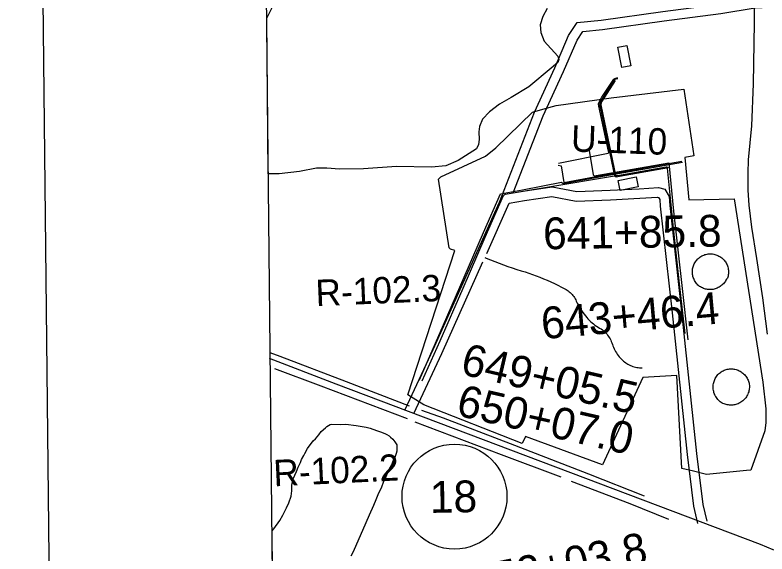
# Model space of a CAD drawing. Extents: x 3651524 to 3689615, y 505651 to 531377.
# Drawn here: x 3654864 to 3657229, y 519967 to 521661 of the extents above; entities that cross this region are included whole.
import ezdxf

# ---------------------------------------------------------------- set-up
doc = ezdxf.new("R2010")
doc.units = 0
for name, color, linetype in [('V-ANNO-SYMB', 7, 'Continuous'), ('V-BLDG-OTLN', 7, 'Continuous'), ('V-DOMW-TANK', 7, 'Continuous'), ('V-GRID-FRAM', 7, 'Continuous'), ('V-RAIL-TRAK', 7, 'Continuous'), ('V-RIVR-RANG-IDEN', 7, 'Continuous'), ('V-ROAD-CNTR', 7, 'Continuous'), ('V-ROAD-IDEN', 7, 'Continuous'), ('V-SITE-OTLN', 7, 'Continuous'), ('V-SITE-VEGE', 7, 'Continuous'), ('V-SURV-IDEN', 7, 'Continuous'), ('V-TOPO-SHOR', 7, 'Continuous'), ('V-UTIL-LINE', 7, 'Continuous')]:
    doc.layers.add(name, color=color, linetype=linetype)

msp = doc.modelspace()

# ---------------------------------------------------------------- linework, layer by layer
at = {"layer": 'V-ANNO-SYMB'}
msp.add_lwpolyline([(3655110.709, 506888.512), (3688191.993, 507244.585), (3687945.344, 530159.832), (3654864.059, 529803.76), (3655110.709, 506888.512)], dxfattribs=at)
at = {"layer": 'V-BLDG-OTLN'}
for points in [[(3656772.216, 521495.932), (3656759.42, 521559.766), (3656788.123, 521565.519), (3656800.919, 521501.687)], [(3656760.475, 521141.044), (3656817.162, 521152.904), (3656823.793, 521121.199), (3656767.106, 521109.339)]]:
    msp.add_lwpolyline(points, close=True, dxfattribs=at)
at = {"layer": 'V-DOMW-TANK'}
for points in [[(3657107.722, 520847.715), (3657107.271, 520844.146), (3657106.612, 520840.613), (3657105.739, 520837.123), (3657104.658, 520833.695), (3657101.643, 520830.205), (3657100.046, 520827.178), (3657098.268, 520824.253), (3657096.324, 520821.437), (3657094.213, 520818.742), (3657091.95, 520816.174), (3657089.537, 520813.747), (3657086.984, 520811.466), (3657084.301, 520809.342), (3657081.497, 520807.38), (3657078.583, 520805.584), (3657075.566, 520803.968), (3657072.459, 520802.53), (3657069.272, 520801.281), (3657066.018, 520800.22), (3657062.707, 520799.356), (3657059.352, 520798.688), (3657055.958, 520798.221), (3657052.546, 520797.957), (3657049.124, 520797.894), (3657045.704, 520798.035), (3657042.298, 520798.375), (3657038.919, 520798.918), (3657035.579, 520799.659), (3657032.286, 520800.599), (3657029.056, 520801.732), (3657025.9, 520803.053), (3657022.826, 520804.558), (3657019.846, 520806.241), (3657016.973, 520808.101), (3657014.214, 520810.126), (3657011.58, 520812.312), (3657009.201, 520814.806), (3657006.972, 520817.442), (3657004.906, 520820.2), (3657003.007, 520823.082), (3657001.283, 520826.07), (3656999.741, 520829.154), (3656998.383, 520832.325), (3656997.216, 520835.571), (3656996.243, 520838.88), (3656995.471, 520842.243), (3656994.897, 520845.645), (3656994.529, 520849.073), (3656994.365, 520852.52), (3656994.406, 520855.969), (3656994.652, 520859.409), (3656995.1, 520862.83), (3656995.753, 520866.217), (3656996.605, 520869.559), (3656997.656, 520872.844), (3656998.899, 520876.062), (3657000.331, 520879.199), (3657001.949, 520882.247), (3657003.743, 520885.192), (3657005.709, 520888.026), (3657007.841, 520890.738), (3657010.128, 520893.316), (3657012.567, 520895.755), (3657015.146, 520898.047), (3657017.855, 520900.179), (3657020.807, 520902.069), (3657023.862, 520903.779), (3657027.022, 520905.301), (3657030.264, 520906.628), (3657033.584, 520907.757), (3657036.963, 520908.678), (3657040.394, 520909.399), (3657043.861, 520909.909), (3657047.353, 520910.206), (3657050.857, 520910.292), (3657054.359, 520910.165), (3657057.847, 520909.825), (3657061.308, 520909.274), (3657064.728, 520908.518), (3657068.099, 520907.554), (3657071.402, 520906.386), (3657074.63, 520905.022), (3657077.77, 520903.464), (3657080.809, 520901.719), (3657083.735, 520899.794), (3657086.541, 520897.693), (3657089.214, 520895.426), (3657091.743, 520893.001), (3657094.123, 520890.43), (3657096.343, 520887.717), (3657098.393, 520884.872), (3657100.267, 520881.913), (3657101.956, 520878.843), (3657103.46, 520875.677), (3657104.768, 520872.424), (3657105.874, 520869.101), (3657106.716, 520865.605), (3657107.349, 520862.064)], [(3657107.349, 520862.064), (3657107.767, 520858.49), (3657107.967, 520854.902), (3657107.951, 520851.305), (3657107.722, 520847.715)], [(3657107.418, 520435.238), (3657104.023, 520435.846), (3657100.668, 520436.655), (3657097.373, 520437.665), (3657094.137, 520438.869), (3657090.606, 520439.522), (3657087.547, 520441.296), (3657084.598, 520443.25), (3657081.771, 520445.378), (3657079.078, 520447.671), (3657076.529, 520450.121), (3657074.128, 520452.72), (3657071.89, 520455.46), (3657069.819, 520458.327), (3657067.925, 520461.313), (3657066.211, 520464.408), (3657064.687, 520467.6), (3657063.358, 520470.877), (3657062.225, 520474.23), (3657061.298, 520477.644), (3657060.577, 520481.107), (3657060.065, 520484.607), (3657059.762, 520488.13), (3657059.671, 520491.666), (3657059.794, 520495.201), (3657060.128, 520498.724), (3657060.673, 520502.218), (3657061.427, 520505.675), (3657062.385, 520509.078), (3657063.546, 520512.421), (3657064.906, 520515.685), (3657066.461, 520518.866), (3657068.201, 520521.942), (3657070.124, 520524.912), (3657072.222, 520527.76), (3657074.485, 520530.478), (3657076.907, 520533.054), (3657079.51, 520535.34), (3657082.242, 520537.462), (3657085.099, 520539.418), (3657088.069, 520541.201), (3657091.137, 520542.799), (3657094.297, 520544.214), (3657097.537, 520545.43), (3657100.842, 520546.454), (3657104.205, 520547.278), (3657107.611, 520547.898), (3657111.048, 520548.312), (3657114.503, 520548.521), (3657117.966, 520548.521), (3657121.421, 520548.312), (3657124.857, 520547.896), (3657128.263, 520547.278), (3657131.626, 520546.454), (3657134.931, 520545.43), (3657138.171, 520544.21), (3657141.331, 520542.797), (3657144.401, 520541.197), (3657147.371, 520539.418), (3657150.226, 520537.462), (3657152.96, 520535.338), (3657155.561, 520533.052), (3657158.02, 520530.617), (3657160.331, 520528.039), (3657162.479, 520525.325), (3657164.463, 520522.489), (3657166.272, 520519.538), (3657167.9, 520516.482), (3657169.344, 520513.336), (3657170.595, 520510.111), (3657171.652, 520506.813), (3657172.506, 520503.459), (3657173.159, 520500.059), (3657173.516, 520496.629), (3657173.665, 520493.184), (3657173.612, 520489.733), (3657173.35, 520486.294), (3657172.885, 520482.874), (3657172.215, 520479.491), (3657171.345, 520476.153), (3657170.278, 520472.872), (3657169.016, 520469.663), (3657167.564, 520466.531), (3657165.928, 520463.494), (3657164.115, 520460.559), (3657162.131, 520457.737), (3657159.98, 520455.04), (3657157.672, 520452.476), (3657155.217, 520450.053), (3657152.62, 520447.782), (3657149.892, 520445.668), (3657147.041, 520443.725), (3657144.082, 520441.951), (3657141.022, 520440.36), (3657137.872, 520438.953), (3657134.643, 520437.736), (3657131.347, 520436.714), (3657127.999, 520435.891), (3657124.603, 520435.271), (3657121.179, 520434.853), (3657117.736, 520434.64)], [(3657117.736, 520434.64), (3657114.287, 520434.634), (3657110.843, 520434.832), (3657107.418, 520435.238)]]:
    msp.add_lwpolyline(points, dxfattribs=at)
at = {"layer": 'V-GRID-FRAM'}
msp.add_lwpolyline([(3655577.191, 529244.355), (3687244.414, 529585.207), (3687448.048, 511403.469), (3655764.959, 511062.446), (3655577.191, 529244.355)], dxfattribs=at)
at = {"layer": 'V-RAIL-TRAK'}
msp.add_lwpolyline([(3657189.291, 521814.355), (3657188.503, 521636.054), (3657185.122, 521444.808), (3657179.836, 521312.64), (3657170.274, 521205.937), (3657168.353, 521164.049), (3657168.582, 521110.316), (3657171.881, 521063.022), (3657180.114, 520994.383), (3657196.081, 520895.495), (3657214.56, 520771.765), (3657229.676, 520658.132)], dxfattribs=at)
at = {"layer": 'V-ROAD-CNTR'}
for points in [[(3656091.376, 520420.712), (3656178.838, 520609.739), (3656387.375, 521073.241), (3656497.513, 521355.617), (3656562.089, 521495.516), (3656605.216, 521596.409), (3656632.471, 521637.271), (3656707.597, 521644.943), (3656901.305, 521672.375), (3657079.205, 521695.424), (3657188.361, 521713.506), (3657280.524, 521717.529)], [(3656430.857, 521102.163), (3656525.133, 521343.869), (3656589.507, 521483.332), (3656631.712, 521582.069), (3656649.583, 521608.863), (3656711.225, 521615.157), (3656905.335, 521642.647), (3657083.585, 521665.74), (3657191.477, 521683.614), (3657281.832, 521687.557)], [(3656430.857, 521102.163), (3656461.115, 521107.492), (3656552.902, 521120.509), (3656630.493, 521106.413), (3656735.822, 521110.224), (3656827.236, 521114.947), (3656887.667, 521118.699), (3656907.37, 521113.318), (3656921.626, 521090.724), (3656922.89, 521062.486), (3656960.285, 520727.725), (3657007.748, 520282.952), (3657027.11, 520122.541), (3657039.858, 520069.734)], [(3656418.607, 521069.543), (3656465.825, 521077.86), (3656552.312, 521090.125), (3656628.329, 521076.315), (3656737.138, 521080.252), (3656828.94, 521084.995), (3656884.561, 521088.449), (3656888.22, 521087.45), (3656892.012, 521081.44), (3656892.964, 521060.148), (3656930.463, 520724.469), (3656977.94, 520279.562), (3656997.536, 520117.205), (3657010.696, 520062.694)], [(3656347.655, 520911.841), (3656418.607, 521069.543)], [(3656118.602, 520408.114), (3656206.132, 520597.285), (3656335.485, 520884.791)], [(3656341.787, 520898.798), (3656345.495, 520897.179), (3656359.063, 520891.487), (3656372.711, 520885.994), (3656386.439, 520880.7), (3656400.24, 520875.607), (3656414.115, 520870.712), (3656428.06, 520866.02), (3656442.07, 520861.531), (3656456.144, 520857.245), (3656468.01, 520853.538), (3656479.813, 520849.634), (3656491.548, 520845.536), (3656503.213, 520841.246), (3656514.807, 520836.763), (3656526.325, 520832.089), (3656537.765, 520827.225), (3656549.121, 520822.177), (3656560.392, 520816.94), (3656571.576, 520811.517), (3656582.666, 520805.909), (3656593.661, 520800.122), (3656597.241, 520798.137), (3656600.713, 520795.964), (3656604.065, 520793.609), (3656607.287, 520791.08), (3656610.371, 520788.381), (3656613.308, 520785.522), (3656616.091, 520782.509), (3656618.708, 520779.353), (3656621.156, 520776.062), (3656623.427, 520772.644), (3656625.514, 520769.111), (3656627.41, 520765.47), (3656629.112, 520761.732), (3656632.182, 520755.596), (3656635.408, 520749.536), (3656638.785, 520743.558), (3656642.312, 520737.666), (3656645.982, 520731.87), (3656649.793, 520726.175), (3656653.743, 520720.582), (3656657.825, 520715.101), (3656662.038, 520709.735), (3656665.966, 520705.463), (3656670.052, 520701.341), (3656674.295, 520697.372), (3656678.686, 520693.56), (3656683.222, 520689.915), (3656687.894, 520686.439), (3656692.692, 520683.14), (3656697.616, 520680.023), (3656702.654, 520677.086), (3656707.798, 520674.342), (3656711.503, 520671.485), (3656715.067, 520668.45), (3656718.477, 520665.245), (3656721.727, 520661.878), (3656724.807, 520658.355), (3656727.715, 520654.689), (3656730.441, 520650.884), (3656732.979, 520646.952), (3656735.319, 520642.901), (3656737.464, 520638.741), (3656739.399, 520634.482), (3656741.128, 520630.134), (3656742.641, 520625.706), (3656743.937, 520621.211), (3656745.863, 520616.568), (3656747.974, 520612.007), (3656750.272, 520607.534), (3656752.746, 520603.16), (3656755.396, 520598.887), (3656758.216, 520594.728), (3656761.204, 520590.683), (3656764.354, 520586.765), (3656767.657, 520582.979), (3656771.112, 520579.329), (3656774.713, 520575.821), (3656777.854, 520572.999), (3656781.129, 520570.33), (3656784.529, 520567.825), (3656788.045, 520565.487), (3656791.67, 520563.322), (3656795.395, 520561.333), (3656799.215, 520559.529), (3656803.114, 520557.909), (3656807.09, 520556.479), (3656811.128, 520555.245), (3656815.222, 520554.206), (3656819.361, 520553.369), (3656823.537, 520552.73), (3656827.737, 520552.293), (3656831.954, 520552.062), (3656836.177, 520552.033)], [(3655663.664, 520582.265), (3655873.191, 520502.116), (3657207.697, 519997.194), (3657246.835, 519980.597), (3657285.567, 519973.192)]]:
    msp.add_lwpolyline(points, dxfattribs=at)
at = {"layer": 'V-ROAD-IDEN'}
msp.add_circle((3656246.1, 520147.116), 165, dxfattribs=at)
at = {"layer": 'V-SITE-OTLN'}
msp.add_lwpolyline([(3656565.852, 521376.519), (3656738.774, 521401.284), (3656967.374, 521427.846), (3656998.455, 521218.643), (3656970.547, 521213.57), (3656983.482, 521079.803), (3657125.42, 521082.858), (3657215.395, 520506.77), (3657225.045, 520423.136), (3657225.674, 520380.003), (3657222.426, 520353.631), (3657178.521, 520230.606), (3657164.59, 520229.461), (3657039.167, 520216.374), (3656998.336, 520226.586), (3656961.611, 520235.828), (3656945.911, 520528.223), (3656838.688, 520521.772), (3656711.425, 520247.205), (3656469.569, 520336.332), (3656459.442, 520314.254), (3656149.987, 520435.181), (3656099.075, 520466.683), (3656247.586, 520920.319), (3656233.754, 520924.736), (3656231.022, 520927.567), (3656229.656, 520928.982), (3656195.917, 521145.187), (3656202.995, 521152.019), (3656343.258, 521217.701), (3656375.709, 521243.557), (3656491.755, 521355.572), (3656524.455, 521364.817)], close=True, dxfattribs=at)
at = {"layer": 'V-SITE-VEGE'}
for p, q in [((3655655.609, 521650.971), (3655733.565, 521807.947)), ((3656537.331, 521681.235), (3656523.509, 521656.518)), ((3656523.509, 521656.518), (3656515.667, 521630.729)), ((3655660.664, 521161.517), (3655655.609, 521650.971)), ((3656515.667, 521630.729), (3656517.937, 521606.329)), ((3656517.937, 521606.329), (3656528.617, 521578.52)), ((3656528.617, 521578.52), (3656570.662, 521532.245)), ((3656570.662, 521532.245), (3656573.853, 521521.577)), ((3656573.853, 521521.577), (3656571.06, 521511.982)), ((3656550.551, 521493.693), (3656479.553, 521435.663)), ((3656571.06, 521511.982), (3656550.551, 521493.693)), ((3656479.553, 521435.663), (3656424.771, 521401.798)), ((3656424.771, 521401.798), (3656387.622, 521380.797)), ((3656387.622, 521380.797), (3656356.495, 521356.934)), ((3656356.495, 521356.934), (3656334.303, 521333.249)), ((3656334.303, 521333.249), (3656325.201, 521311.01)), ((3656325.201, 521311.01), (3656323.143, 521294.276)), ((3656323.143, 521294.276), (3656323.624, 521269.843)), ((3656321.544, 521254.301), (3656315.258, 521240.464)), ((3656323.624, 521269.843), (3656321.544, 521254.301)), ((3656315.258, 521240.464), (3656258.152, 521203.572)), ((3656064.159, 521184.859), (3655959.961, 521178.045)), ((3656173.899, 521182.84), (3656064.159, 521184.859)), ((3656218.525, 521187.294), (3656173.899, 521182.84)), ((3656258.152, 521203.572), (3656218.525, 521187.294)), ((3655694.72, 521162.182), (3655660.664, 521161.517)), ((3655759.124, 521169.223), (3655694.72, 521162.182)), ((3655812.216, 521180.083), (3655759.124, 521169.223)), ((3655844.261, 521179.948), (3655812.216, 521180.083)), ((3655884.273, 521176.559), (3655844.261, 521179.948)), ((3655959.961, 521178.045), (3655884.273, 521176.559)), ((3655826.925, 520351.819), (3655839.969, 520363.787)), ((3655839.969, 520363.787), (3655844.591, 520367.001)), ((3655844.591, 520367.001), (3655855.382, 520374.238)), ((3655855.382, 520374.238), (3655860.83, 520375.127)), ((3655860.83, 520375.127), (3655887.398, 520374.085)), ((3655887.398, 520374.085), (3655904.571, 520374.418)), ((3655904.571, 520374.418), (3655936.651, 520371.142)), ((3655936.651, 520371.142), (3655949.184, 520369.044)), ((3655949.184, 520369.044), (3655967.993, 520365.508)), ((3655967.993, 520365.508), (3655981.324, 520362.644)), ((3655981.324, 520362.644), (3656000.991, 520355.22)), ((3655808.636, 520328.82), (3655819.321, 520341.519)), ((3655819.321, 520341.519), (3655826.925, 520351.819)), ((3656000.991, 520355.22), (3656013.571, 520350.78)), ((3656013.571, 520350.78), (3656026.947, 520345.578)), ((3656026.947, 520345.578), (3656033.253, 520342.576)), ((3656033.253, 520342.576), (3656040.37, 520338.03)), ((3656040.37, 520338.03), (3656045.143, 520333.438)), ((3656045.143, 520333.438), (3656052.291, 520327.331)), ((3655783.473, 520297.872), (3655801.732, 520322.434)), ((3655801.732, 520322.434), (3655808.636, 520328.82)), ((3656052.291, 520327.331), (3656058.689, 520319.647)), ((3656058.689, 520319.647), (3656064.35, 520309.607)), ((3656064.35, 520309.607), (3656065.251, 520303.377)), ((3655775.176, 520282.875), (3655783.473, 520297.872)), ((3656064.73, 520290.092), (3656062.541, 520282.242)), ((3656065.251, 520303.377), (3656064.73, 520290.092)), ((3655761.676, 520254.5), (3655765.395, 520263.941)), ((3655765.395, 520263.941), (3655772.174, 520276.569)), ((3655772.174, 520276.569), (3655775.176, 520282.875)), ((3656053.587, 520260.984), (3656047.617, 520246.81)), ((3656058.103, 520269.661), (3656053.587, 520260.984)), ((3656062.541, 520282.242), (3656058.103, 520269.661)), ((3655748.956, 520226.139), (3655754.159, 520239.517)), ((3655754.159, 520239.517), (3655761.676, 520254.5)), ((3656047.617, 520246.81), (3656040.836, 520234.186)), ((3655738.47, 520203.292), (3655748.956, 520226.139)), ((3656040.836, 520234.186), (3656030.396, 520208.995)), ((3655734.964, 520182.92), (3655738.47, 520203.292)), ((3656022.146, 520191.655), (3656016.191, 520176.704)), ((3656030.396, 520208.995), (3656022.146, 520191.655)), ((3655734.534, 520164.951), (3655734.964, 520182.92)), ((3656016.191, 520176.704), (3656004.939, 520153.054)), ((3655725.117, 520127.286), (3655732.512, 520148.516)), ((3655732.512, 520148.516), (3655734.534, 520164.951)), ((3656004.939, 520153.054), (3655999.002, 520137.323)), ((3655717.603, 520112.303), (3655725.117, 520127.286)), ((3655991.545, 520119.217), (3655978.092, 520088.501)), ((3655999.002, 520137.323), (3655991.545, 520119.217)), ((3655706.353, 520088.659), (3655717.603, 520112.303)), ((3655677.513, 520045.929), (3655696.525, 520072.068)), ((3655696.525, 520072.068), (3655706.353, 520088.659)), ((3655978.092, 520088.501), (3655966.84, 520064.857)), ((3655966.84, 520064.857), (3655927.24, 519973.508)), ((3655672.247, 520039.876), (3655677.513, 520045.929)), ((3655677.49, 519532.246), (3655672.247, 520039.876)), ((3655927.24, 519973.508), (3655920.471, 519960.098))]:
    msp.add_line(p, q, dxfattribs=at)
at = {"layer": 'V-TOPO-SHOR'}
for p, q in [((3656798.455, 520124.048), (3656613.863, 520194.506)), ((3656920.09, 520075.455), (3656798.455, 520124.048))]:
    msp.add_line(p, q, dxfattribs=at)
for points in [[(3656104.597, 520431.443), (3655906.719, 520508.415), (3655697.659, 520587.554), (3655666.469, 520599.362)], [(3656098.59, 520391.898), (3655826.745, 520494.507), (3655681.298, 520548.599)], [(3656843.771, 520148.835), (3656668.374, 520217.482), (3656435.591, 520308.102), (3656211.658, 520394.118), (3656143.087, 520417.865)], [(3656581.73, 520208.215), (3656393.912, 520278.314), (3656122.695, 520381.22)]]:
    msp.add_lwpolyline(points, dxfattribs=at)
at = {"layer": 'V-UTIL-LINE'}
for points in [[(3656572.911, 521195.12), (3656729.667, 521226.882), (3656730.836, 521228.101), (3656731.219, 521228.905), (3656730.744, 521232.881), (3656700.082, 521374.119), (3656699.535, 521381.676), (3656701.783, 521388.893), (3656709.476, 521402.99), (3656747.802, 521459.92), (3656750.153, 521461.958), (3656760.063, 521464.542)], [(3656760.133, 521460.958), (3656750.231, 521457.974), (3656748.668, 521456.35), (3656746.725, 521453.921), (3656705.392, 521387.769), (3656703.096, 521382.942), (3656702.386, 521378.547), (3656704.118, 521371.407), (3656749.801, 521155.161), (3656752.222, 521153.617), (3656755.828, 521152.49), (3656764.958, 521154.264), (3656919.011, 521181.593)], [(3656751.488, 521454.812), (3656708.579, 521387.83), (3656707.446, 521384.621), (3656706.353, 521379.419), (3656707.258, 521373.861), (3656752.947, 521157.215), (3656754.157, 521156.443), (3656758.531, 521156.926), (3656911.787, 521184.239), (3656913.794, 521183.483), (3656915.013, 521182.309), (3656915.466, 521179.53), (3656934.313, 520990.647), (3656952.878, 520816.102), (3656971.093, 520659.48)], [(3656668.417, 521241.617), (3656682.796, 521158.628), (3656684.429, 521156.668), (3656687.232, 521155.927), (3656692.002, 521156.419), (3656920.307, 521196.758), (3656934.453, 521044.438), (3656961.931, 520801.537), (3656980.24, 520640.136)], [(3656136.456, 520514.008), (3656211.539, 520687.603), (3656303.402, 520899.376), (3656336.942, 520976.93), (3656390.723, 521099.107), (3656460.193, 521112.026), (3656582.846, 521135.549), (3656588.101, 521131.668), (3656701.251, 521152.216), (3656874.372, 521182.309), (3656962.914, 521197.993)], [(3656572.639, 521188.738), (3656581.836, 521186.928), (3656590.428, 521134.9), (3656685.32, 521151.905), (3656872.318, 521185.457), (3656961.648, 521201.552)], [(3656144.492, 520510.58), (3656200.583, 520636.786), (3656273.035, 520802.36), (3656342.808, 520962.305), (3656399.992, 521093.713), (3656402.732, 521096.156), (3656405.1, 521097.397), (3656536.928, 521120.304), (3656749.801, 521155.161)]]:
    msp.add_lwpolyline(points, dxfattribs=at)

# ---------------------------------------------------------------- texts
at = {"layer": 'V-RIVR-RANG-IDEN'}
for s, rotation, p in [('U-110', 357.952326, (3656611.573, 521232.089)), ('R-102.3', 2.404756, (3655810.782, 520745.693)), ('R-102.2', 2.751436, (3655678.516, 520179.182))]:
    msp.add_text(s, height=83, rotation=rotation, dxfattribs=at).set_placement(p)
at = {"layer": 'V-ROAD-IDEN'}
msp.add_text('18', height=100.0002, rotation=1.036683, dxfattribs=at).set_placement((3656169.459, 520095.721))
at = {"layer": 'V-SURV-IDEN'}
for s, rotation, p in [('641+85.8', 0.925969, (3656525.498, 520924.26)), ('643+46.4', 5.075024, (3656522.961, 520641.821)), ('649+05.5', 346.916496, (3656261.509, 520532.914)), ('650+07.0', 347.091574, (3656247.987, 520403.213)), ('652+03.8', 11.45192, (3656308.309, 519827.018))]:
    msp.add_text(s, height=100, rotation=rotation, dxfattribs=at).set_placement(p)

doc.saveas('drawing.dxf')
